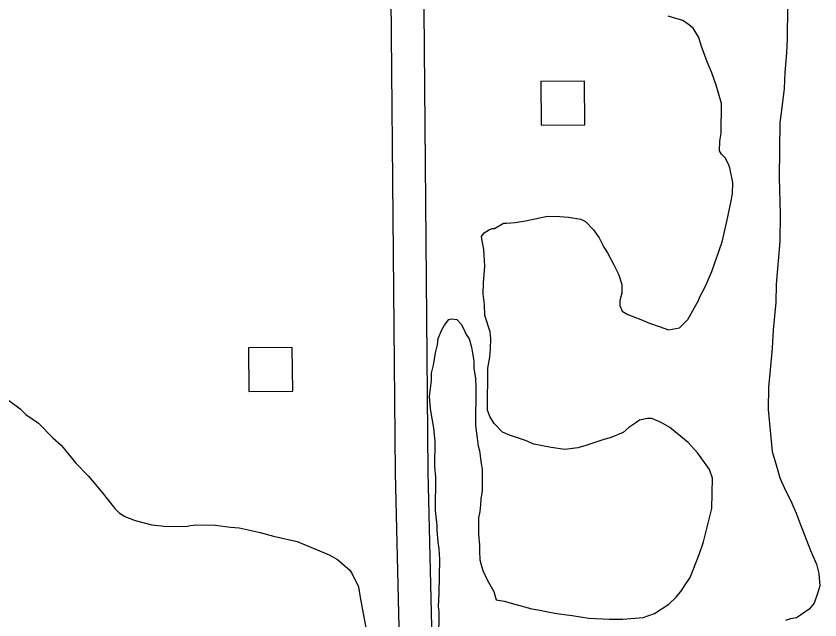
# Model space of a CAD drawing. Extents: x 3329297 to 3367176, y 649250 to 674653.
# Drawn here: x 3352900 to 3353636, y 655090 to 655643 of the extents above; entities that cross this region are included whole.
import ezdxf

# ---------------------------------------------------------------- set-up
doc = ezdxf.new("R2010")
doc.units = 0
for name, color, linetype in [('V-BLDG-OTLN', 7, 'Continuous'), ('V-ROAD-CNTR', 7, 'Continuous'), ('V-SITE-VEGE', 7, 'Continuous')]:
    doc.layers.add(name, color=color, linetype=linetype)

msp = doc.modelspace()

# ---------------------------------------------------------------- linework, layer by layer
at = {"layer": 'V-BLDG-OTLN'}
for points in [[(3353380.31, 655583.04), (3353380.49, 655543.04), (3353420.49, 655543.21), (3353420.31, 655583.21)], [(3353153.12, 655299.45), (3353152.74, 655339.45), (3353112.75, 655339.07), (3353113.13, 655299.07)]]:
    msp.add_lwpolyline(points, close=True, dxfattribs=at)
at = {"layer": 'V-ROAD-CNTR'}
for points in [[(3353260.28, 654672.2), (3353247.18, 655224.89), (3353241.54, 655860.26), (3353239.72, 655980.46)], [(3353260.28, 654672.2), (3353247.18, 655224.89), (3353241.54, 655860.26), (3353239.73, 655979.82)], [(3353290.27, 654672.91), (3353277.17, 655225.38), (3353271.54, 655860.62), (3353269.84, 655972.42)], [(3353290.27, 654672.91), (3353277.17, 655225.38), (3353271.54, 655860.62), (3353269.86, 655971.08)]]:
    msp.add_lwpolyline(points, dxfattribs=at)
at = {"layer": 'V-SITE-VEGE'}
for p, q in [((3353606.01, 655651.68), (3353605.64, 655621.68)), ((3353502.83, 655641.08), (3353496.62, 655642.86)), ((3353510.16, 655638.72), (3353502.83, 655641.08)), ((3353515.21, 655635.27), (3353510.16, 655638.72)), ((3353519.7, 655631.81), (3353515.21, 655635.27)), ((3353524.69, 655623.26), (3353519.7, 655631.81)), ((3353526.86, 655615.87), (3353524.69, 655623.26)), ((3353605.64, 655621.68), (3353604.91, 655609.23)), ((3353532.34, 655601.08), (3353526.86, 655615.87)), ((3353604.91, 655609.23), (3353603.56, 655591.13)), ((3353536.74, 655590.83), (3353532.34, 655601.08)), ((3353540.56, 655579.46), (3353536.74, 655590.83)), ((3353603.56, 655591.13), (3353602.81, 655576.42)), ((3353545.45, 655562.98), (3353540.56, 655579.46)), ((3353602.81, 655576.42), (3353600.27, 655554.37)), ((3353545.11, 655535.81), (3353545.45, 655562.98)), ((3353600.27, 655554.37), (3353599.02, 655545.33)), ((3353599.02, 655545.33), (3353598.39, 655494.94)), ((3353543.89, 655528.46), (3353545.11, 655535.81)), ((3353543.77, 655519.4), (3353543.89, 655528.46)), ((3353545.44, 655516.55), (3353543.77, 655519.4)), ((3353548.79, 655513.11), (3353545.44, 655516.55)), ((3353551.56, 655507.98), (3353548.79, 655513.11)), ((3353553.21, 655504), (3353551.56, 655507.98)), ((3353555.87, 655490.38), (3353553.21, 655504)), ((3353555.74, 655480.18), (3353555.87, 655490.38)), ((3353598.39, 655494.94), (3353599.11, 655461.53)), ((3353553.95, 655472.28), (3353555.74, 655480.18)), ((3353550.33, 655454.77), (3353553.95, 655472.28)), ((3353366.32, 655455.37), (3353386.19, 655459.65)), ((3353386.19, 655459.65), (3353397.51, 655459.51)), ((3353397.51, 655459.51), (3353405.43, 655458.85)), ((3353599.11, 655461.53), (3353598.8, 655436.61)), ((3353337.92, 655448.36), (3353345.91, 655453.36)), ((3353345.91, 655453.36), (3353348.74, 655453.32)), ((3353348.74, 655453.32), (3353356.68, 655453.79)), ((3353356.68, 655453.79), (3353366.32, 655455.37)), ((3353405.43, 655458.85), (3353416.73, 655457.01)), ((3353416.73, 655457.01), (3353421.23, 655454.68)), ((3353421.23, 655454.68), (3353428.5, 655447.23)), ((3353546.14, 655436.14), (3353550.33, 655454.77)), ((3353325.94, 655441.15), (3353328.25, 655444.52)), ((3353328.25, 655444.52), (3353332.24, 655446.74)), ((3353332.24, 655446.74), (3353335.66, 655448.39)), ((3353335.66, 655448.39), (3353337.92, 655448.36)), ((3353428.5, 655447.23), (3353433.5, 655439.81)), ((3353326.46, 655437.18), (3353325.94, 655441.15)), ((3353328.06, 655429.24), (3353326.46, 655437.18)), ((3353433.5, 655439.81), (3353437.93, 655431.26)), ((3353437.93, 655431.26), (3353441.26, 655426.12)), ((3353536.74, 655409.08), (3353546.14, 655436.14)), ((3353598.8, 655436.61), (3353595.48, 655397.59)), ((3353329, 655413.94), (3353328.06, 655429.24)), ((3353441.26, 655426.12), (3353446.8, 655415.86)), ((3353446.8, 655415.86), (3353451.21, 655406.75)), ((3353327.68, 655398.67), (3353329, 655413.94)), ((3353530.91, 655395.56), (3353536.74, 655409.08)), ((3353451.21, 655406.75), (3353454.49, 655397.08)), ((3353327.55, 655388.47), (3353327.68, 655398.67)), ((3353454.49, 655397.08), (3353454.39, 655389.16)), ((3353525.69, 655386), (3353530.91, 655395.56)), ((3353595.48, 655397.59), (3353595.27, 655380.6)), ((3353328.56, 655378.84), (3353327.55, 655388.47)), ((3353454.39, 655389.16), (3353452.61, 655382.39)), ((3353524.52, 655382.62), (3353525.69, 655386)), ((3353329, 655368.64), (3353328.56, 655378.84)), ((3353452.61, 655382.39), (3353452.55, 655377.86)), ((3353514.67, 655365.19), (3353522.2, 655378.12)), ((3353522.2, 655378.12), (3353524.52, 655382.62)), ((3353595.27, 655380.6), (3353592.69, 655355.72)), ((3353452.55, 655377.86), (3353454.75, 655372.73)), ((3353454.75, 655372.73), (3353459.81, 655369.84)), ((3353292.09, 655360.04), (3353296.12, 655365.09)), ((3353296.12, 655365.09), (3353298.39, 655365.63)), ((3353298.39, 655365.63), (3353303.48, 655364.99)), ((3353303.48, 655364.99), (3353307.39, 655360.98)), ((3353333.91, 655353.86), (3353329, 655368.64)), ((3353459.81, 655369.84), (3353471.64, 655365.16)), ((3353471.64, 655365.16), (3353479.53, 655361.66)), ((3353507.22, 655357.36), (3353514.67, 655365.19)), ((3353289.77, 655355.54), (3353292.09, 655360.04)), ((3353307.39, 655360.98), (3353309.05, 655357.56)), ((3353309.05, 655357.56), (3353311.8, 655351.3)), ((3353479.53, 655361.66), (3353488.55, 655358.72)), ((3353488.55, 655358.72), (3353497, 655355.78)), ((3353497, 655355.78), (3353507.22, 655357.36)), ((3353286.27, 655347.66), (3353289.77, 655355.54)), ((3353311.8, 655351.3), (3353314.58, 655347.3)), ((3353334.4, 655347.62), (3353333.91, 655353.86)), ((3353592.69, 655355.72), (3353591.92, 655338.75)), ((3353283.85, 655334.66), (3353285.64, 655342)), ((3353285.64, 655342), (3353286.27, 655347.66)), ((3353314.58, 655347.3), (3353316.75, 655339.92)), ((3353334.28, 655338), (3353334.4, 655347.62)), ((3353282.01, 655323.36), (3353283.85, 655334.66)), ((3353316.75, 655339.92), (3353318.86, 655326.87)), ((3353333.62, 655330.65), (3353334.28, 655338)), ((3353591.92, 655338.75), (3353589.93, 655315.56)), ((3353318.86, 655326.87), (3353318.78, 655320.64)), ((3353331.8, 655320.48), (3353333.62, 655330.65)), ((3353280.22, 655316.02), (3353282.01, 655323.36)), ((3353318.78, 655320.64), (3353320.36, 655311)), ((3353331.32, 655281.98), (3353331.8, 655320.48)), ((3353280.13, 655309.23), (3353280.22, 655316.02)), ((3353589.93, 655315.56), (3353588.64, 655303.12)), ((3353278.25, 655294.53), (3353280.13, 655309.23)), ((3353320.36, 655311), (3353320.82, 655303.06)), ((3353320.82, 655303.06), (3353320.39, 655267.96)), ((3353588.64, 655303.12), (3353588.39, 655282.74)), ((3352893.19, 655291.41), (3352903.85, 655283.35)), ((3353279.24, 655283.2), (3353278.25, 655294.53)), ((3352903.85, 655283.35), (3352908.88, 655278.19)), ((3353282.42, 655265.6), (3353279.24, 655283.2)), ((3353588.39, 655282.74), (3353591.87, 655244.19)), ((3352908.88, 655278.19), (3352920.67, 655270.12)), ((3353333.51, 655276.29), (3353331.32, 655281.98)), ((3353337.4, 655270.01), (3353333.51, 655276.29)), ((3352920.67, 655270.12), (3352933.53, 655256.94)), ((3353320.39, 655267.96), (3353321.43, 655261.15)), ((3353345.22, 655261.99), (3353337.4, 655270.01)), ((3353467.06, 655270.66), (3353460.78, 655266.21)), ((3353470.49, 655272.88), (3353467.06, 655270.66)), ((3353477.87, 655274.49), (3353470.49, 655272.88)), ((3353481.84, 655274.44), (3353477.87, 655274.49)), ((3353490.28, 655270.94), (3353481.84, 655274.44)), ((3353498.15, 655266.31), (3353490.28, 655270.94)), ((3353283.41, 655253.7), (3353282.42, 655265.6)), ((3353321.43, 655261.15), (3353321.94, 655256.62)), ((3353352.55, 655259.07), (3353345.22, 655261.99)), ((3353455.63, 655261.74), (3353443.68, 655256.8)), ((3353460.78, 655266.21), (3353455.63, 655261.74)), ((3353514.97, 655252.51), (3353498.15, 655266.31)), ((3352933.53, 655256.94), (3352941.37, 655250.04)), ((3353283.11, 655230.49), (3353283.41, 655253.7)), ((3353321.94, 655256.62), (3353322.98, 655249.25)), ((3353366.08, 655254.37), (3353352.55, 655259.07)), ((3353373.96, 655250.87), (3353366.08, 655254.37)), ((3353438, 655255.17), (3353421.51, 655249.71)), ((3353443.68, 655256.8), (3353438, 655255.17)), ((3352941.37, 655250.04), (3352954.75, 655233.46)), ((3353322.98, 655249.25), (3353324.07, 655245.27)), ((3353389.78, 655247.84), (3353373.96, 655250.87)), ((3353402.21, 655245.99), (3353389.78, 655247.84)), ((3353414.12, 655247.54), (3353402.21, 655245.99)), ((3353421.51, 655249.71), (3353414.12, 655247.54)), ((3353523.91, 655242.78), (3353514.97, 655252.51)), ((3353324.07, 655245.27), (3353325.11, 655237.89)), ((3353534.48, 655227.92), (3353523.91, 655242.78)), ((3353591.87, 655244.19), (3353596.22, 655229.98)), ((3352954.75, 655233.46), (3352965.93, 655221.99)), ((3353325.11, 655237.89), (3353325.61, 655233.36)), ((3353325.61, 655233.36), (3353326.68, 655227.68)), ((3353284.13, 655220.85), (3353283.11, 655230.49)), ((3353326.68, 655227.68), (3353326.44, 655208.44)), ((3353537.21, 655219.96), (3353534.48, 655227.92)), ((3353596.22, 655229.98), (3353598.93, 655220.32)), ((3352965.93, 655221.99), (3352977.65, 655208.26)), ((3353283.75, 655190.28), (3353284.13, 655220.85)), ((3353536.86, 655192.22), (3353537.21, 655219.96)), ((3353598.93, 655220.32), (3353602.78, 655211.22)), ((3353602.78, 655211.22), (3353609.96, 655196.97)), ((3352977.65, 655208.26), (3352990.48, 655192.24)), ((3353326.44, 655208.44), (3353325.21, 655200.52)), ((3353325.14, 655195.43), (3353324.5, 655189.21)), ((3353325.21, 655200.52), (3353325.14, 655195.43)), ((3353609.96, 655196.97), (3353613.81, 655187.86)), ((3352990.48, 655192.24), (3352994.39, 655188.23)), ((3352994.39, 655188.23), (3352999.44, 655184.77)), ((3353285.28, 655176.67), (3353283.75, 655190.28)), ((3353324.5, 655189.21), (3353323.3, 655183.56)), ((3353529.12, 655161.74), (3353536.86, 655192.22)), ((3353613.81, 655187.86), (3353617.66, 655178.19)), ((3352999.44, 655184.77), (3353009.02, 655181.25)), ((3353009.02, 655181.25), (3353024.26, 655177.1)), ((3353323.3, 655183.56), (3353323.1, 655168.28)), ((3353024.26, 655177.1), (3353035.57, 655175.83)), ((3353035.57, 655175.83), (3353055.38, 655175.58)), ((3353055.38, 655175.58), (3353059.36, 655176.66)), ((3353059.36, 655176.66), (3353064.46, 655177.17)), ((3353064.46, 655177.17), (3353082.58, 655176.94)), ((3353082.58, 655176.94), (3353096.14, 655175.07)), ((3353096.14, 655175.07), (3353104.06, 655174.41)), ((3353104.06, 655174.41), (3353123.26, 655170.2)), ((3353285.22, 655172.71), (3353285.28, 655176.67)), ((3353286.21, 655161.38), (3353285.22, 655172.71)), ((3353617.66, 655178.19), (3353626.98, 655153.73)), ((3353123.26, 655170.2), (3353135.67, 655166.65)), ((3353135.67, 655166.65), (3353157.12, 655161.85)), ((3353323.1, 655168.28), (3353324.12, 655158.64)), ((3353157.12, 655161.85), (3353186.42, 655149.6)), ((3353287.27, 655155.14), (3353286.21, 655161.38)), ((3353324.12, 655158.64), (3353324.04, 655152.98)), ((3353525.01, 655149.9), (3353529.12, 655161.74)), ((3353287.72, 655145.5), (3353287.27, 655155.14)), ((3353324.04, 655152.98), (3353324.51, 655145.04)), ((3353626.98, 655153.73), (3353632.48, 655141.2)), ((3353186.42, 655149.6), (3353194.29, 655145.54)), ((3353194.29, 655145.54), (3353205.5, 655135.77)), ((3353287.33, 655114.37), (3353287.72, 655145.5)), ((3353324.51, 655145.04), (3353325.59, 655140.5)), ((3353516.82, 655129.06), (3353525.01, 655149.9)), ((3353205.5, 655135.77), (3353207.72, 655132.34)), ((3353325.59, 655140.5), (3353327.22, 655135.39)), ((3353327.22, 655135.39), (3353331.08, 655126.84)), ((3353632.48, 655141.2), (3353634.64, 655132.68)), ((3353207.72, 655132.34), (3353213.23, 655120.39)), ((3353511.63, 655121.19), (3353516.82, 655129.06)), ((3353634.64, 655132.68), (3353635.63, 655121.35)), ((3353331.08, 655126.84), (3353337.17, 655116.01)), ((3353509.32, 655117.26), (3353511.63, 655121.19)), ((3353635.63, 655121.35), (3353633.85, 655115.14)), ((3353213.23, 655120.39), (3353214.81, 655110.74)), ((3353286.61, 655102.49), (3353287.33, 655114.37)), ((3353337.17, 655116.01), (3353339.35, 655108.62)), ((3353504.14, 655111.09), (3353509.32, 655117.26)), ((3353633.85, 655115.14), (3353630.34, 655105.56)), ((3353214.81, 655110.74), (3353221.72, 655074.98)), ((3353339.35, 655108.62), (3353346.69, 655107.4)), ((3353346.69, 655107.4), (3353356.28, 655104.45)), ((3353497.27, 655104.39), (3353504.14, 655111.09)), ((3353287.12, 655097.38), (3353286.61, 655102.49)), ((3353356.28, 655104.45), (3353372.08, 655100.29)), ((3353372.08, 655100.29), (3353379.43, 655099.06)), ((3353379.43, 655099.06), (3353385.08, 655097.86)), ((3353484.14, 655096.06), (3353497.27, 655104.39)), ((3353625.74, 655099.95), (3353617.74, 655094.39)), ((3353630.34, 655105.56), (3353625.74, 655099.95)), ((3353286.6, 655056.06), (3353287.12, 655097.38)), ((3353385.08, 655097.86), (3353394.68, 655096.04)), ((3353394.68, 655096.04), (3353408.81, 655094.17)), ((3353408.81, 655094.17), (3353424.07, 655091.71)), ((3353424.07, 655091.71), (3353442.74, 655090.91)), ((3353455.2, 655090.76), (3353473.9, 655092.22)), ((3353473.9, 655092.22), (3353484.14, 655096.06)), ((3353614.32, 655092.17), (3353608.64, 655091.11)), ((3353617.74, 655094.39), (3353614.32, 655092.17)), ((3353442.74, 655090.91), (3353455.2, 655090.76)), ((3353608.64, 655091.11), (3353604.09, 655089.46))]:
    msp.add_line(p, q, dxfattribs=at)

doc.saveas('drawing.dxf')
